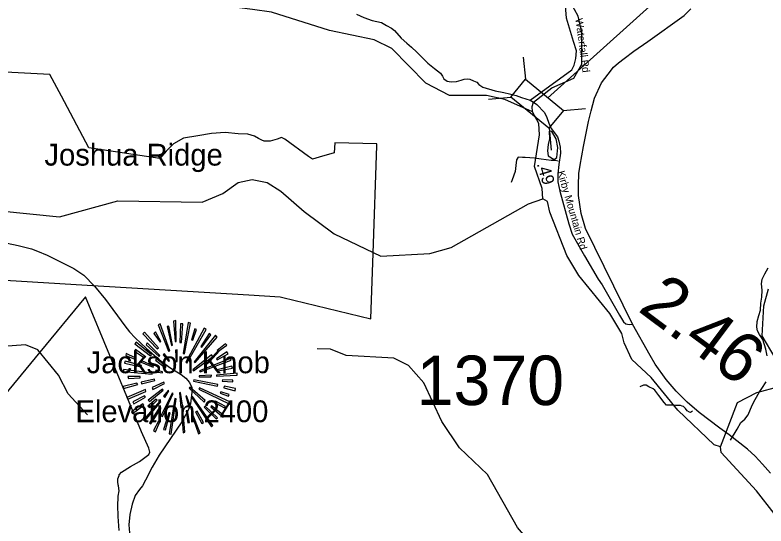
# Model space of a CAD drawing. Extents: x 1159738 to 1321356, y 736314 to 882035.
# Drawn here: x 1226659 to 1234235, y 839468 to 844628 of the extents above; entities that cross this region are included whole.
import ezdxf

# ---------------------------------------------------------------- set-up
doc = ezdxf.new("R2010")
doc.units = 0
for name, color, linetype in [('Exist Boundary Land Use Forest National US Forest Service', 7, 'Continuous'), ('Exist Geographical Mountain Summit CELL', 7, 'Continuous'), ('Exist Geographical Mountain Summit Elevation Number Label', 7, 'Continuous'), ('Exist Geographical Mountain Summit Label', 7, 'Continuous'), ('Exist Hydrographic Creek Single Shore', 7, 'Continuous'), ('Exist Hydrographic Misc Water Feature', 7, 'Continuous'), ('Exist Road Non-System Type 51', 7, 'Continuous'), ('Exist Road Primary US Attributed', 7, 'Continuous'), ('Exist Road Primary US Mileage Hundredths English Label', 7, 'Continuous'), ('Exist Road Primary US UnDivided 4 Lane Attributed', 7, 'Continuous'), ('Exist Road Secondary Mileage Hundredths English Label', 7, 'Continuous'), ('Exist Road Secondary Structure Standard Bridge CELL', 7, 'Continuous'), ('Exist Road Secondary Structure Standard Bridge Number Label', 7, 'Continuous'), ('Exist Road Secondary Type 41 Attributed', 7, 'Continuous'), ('Exist Road Secondary Type 51 Attributed', 7, 'Continuous'), ('Exist Road Secondary Type 51 Label', 7, 'Continuous'), ('Exist Road Secondary Type 51 Number Label', 7, 'Continuous')]:
    doc.layers.add(name, color=color, linetype=linetype)

msp = doc.modelspace()

# ---------------------------------------------------------------- linework, layer by layer
at = {"layer": 'Exist Boundary Land Use Forest National US Forest Service'}
for points in [[(1229234.7, 843355.5), (1229172.7, 843355.5), (1229150.7, 843365.2), (1229115.7, 843380.5), (1229075.7, 843403.5), (1229006.7, 843425.5), (1228910.8, 843428.5), (1228778.7, 843441.5), (1228640.7, 843431.5), (1228503.7, 843408.5), (1228357.7, 843384.5), (1228259.7, 843328.5), (1228185.7, 843252.5), (1228119.8, 843178.5), (1227404.7, 843286.5), (1227127.6, 843808.9), (1227011.7, 844027.5), (1226432.6, 844058.8)], [(1225895.9, 841989), (1227387.6, 841899.4), (1229016.5, 841801.5), (1229334.7, 841782.4), (1229359.5, 841776.4), (1230248.7, 841560.5), (1230272, 842222.4), (1230310.1, 843307.8), (1230310.8, 843325.5), (1229886.7, 843338.5), (1229879.7, 843237.5), (1229728.6, 843191.7), (1229658.8, 843170.5), (1229620.4, 843198.4), (1229379.7, 843374.5), (1229347.7, 843390.5), (1229303.7, 843373.5), (1229234.7, 843355.5)], [(1227710.8, 839423.5), (1227698.7, 839564.4), (1227695.7, 839678.4), (1227699.1, 839755.8), (1227699.7, 839770.5), (1227710.8, 839823.5), (1227702.7, 839874.4), (1227701.4, 839882.3), (1227695.7, 839914.5), (1227696.8, 839944.4), (1227709.4, 839977.3), (1227711.7, 839983.5), (1227733.8, 840011.4), (1227823.8, 840069.4), (1227916.8, 840120.4), (1228010.8, 840190.5), (1228019.7, 840212.4), (1228008.7, 840252.4), (1227936.8, 840418.4), (1227861.7, 840598.5), (1227371.7, 841783.5), (1226909.8, 841224.4), (1226498.6, 840726.8)]]:
    msp.add_lwpolyline(points, dxfattribs=at)
at = {"layer": 'Exist Geographical Mountain Summit CELL'}
for points in [[(1228103.4, 841500.2), (1228208.2, 841232.6), (1228219.8, 841236.8), (1228123.9, 841510.2)], [(1228238.8, 841292.2), (1228248.8, 841295.1), (1228212.6, 841486.9), (1228195.2, 841482.5)], [(1228257.7, 841537.8), (1228273.8, 841329.9), (1228286.6, 841331.5), (1228281, 841542.1)], [(1228321.7, 841321.4), (1228337.4, 841321.4), (1228352, 841510.2), (1228330.2, 841510.2)], [(1228369.6, 841207.8), (1228429.2, 841516), (1228407.3, 841523.2), (1228356.5, 841210.8)], [(1227949.4, 841407.1), (1228093.3, 841257.3), (1228106.6, 841267.4), (1227965.6, 841426)], [(1228059.8, 841412.8), (1228122.3, 841325.7), (1228129.7, 841331.5), (1228076, 841428.9)], [(1228382.6, 841120.6), (1228394.3, 841113.4), (1228588.9, 841451.9), (1228567.2, 841466.7)], [(1228440.6, 841348.8), (1228453.9, 841344.3), (1228491.7, 841451.9), (1228472.8, 841459.1)], [(1228616.7, 841412.8), (1228532.4, 841279.1), (1228544.1, 841274.6), (1228634, 841399.9)], [(1227868.1, 841308.1), (1228026.5, 841186), (1228035.3, 841194.8), (1227882.6, 841325.7)], [(1228466.9, 841126.4), (1228475.7, 841117.8), (1228698, 841374.9), (1228682, 841393.9)], [(1227863.7, 841232.6), (1227966.9, 841167.1), (1227975.7, 841177.5), (1227875.3, 841248.5)], [(1227981.3, 841296.4), (1228112.2, 841180.2), (1228121, 841188.9), (1227993, 841316.9)], [(1228698, 841238.4), (1228705.4, 841228.3), (1228796.9, 841293.5), (1228782.3, 841308.1)], [(1227776.6, 841188.9), (1227866.5, 841154.1), (1227870.9, 841165.8), (1227782.3, 841209.4)], [(1228154.5, 841194.8), (1228209.8, 841129.1), (1228218.2, 841137.9), (1228167.5, 841206.5)], [(1228279.4, 841244.3), (1228285, 841127.9), (1228295.5, 841129.1), (1228295.5, 841245.6)], [(1228453.9, 841046.5), (1228461.1, 841036.4), (1228655.7, 841180.2), (1228642.9, 841197.7)], [(1228698, 841146.9), (1228808.4, 841206.5), (1228796.9, 841226.7), (1228692.4, 841157)], [(1227764.9, 841111.8), (1227930.5, 841074), (1227935, 841087.2), (1227769.4, 841130.7)], [(1227930.5, 841120.6), (1228052.6, 841072.7), (1228057.1, 841081.2), (1227939.3, 841136.8)], [(1228076, 841142.4), (1228176.3, 841066.7), (1228184.8, 841078.4), (1228086.1, 841155.4)], [(1228522, 841034.9), (1228526.5, 841026), (1228839, 841140.8), (1228831.8, 841159.7)], [(1227754.5, 841027.6), (1228042.5, 840999.9), (1228043.8, 841011.6), (1227754.5, 841047.8)], [(1228077.3, 841023.2), (1228145.7, 841014.4), (1228147.3, 841023.2), (1228080.3, 841040.5)], [(1228705.4, 841034.9), (1228852.3, 841061.1), (1228846.4, 841082.8), (1228699.6, 841043.7)], [(1227802.9, 840957.9), (1227921.7, 840963.7), (1227921.7, 840978.1), (1227798.4, 840978.1)], [(1227932.1, 840921.7), (1227936.3, 840902.6), (1228068.8, 840936.1), (1228065.9, 840950.7)], [(1228518, 840984.2), (1228518, 840972.5), (1228638.4, 840972.5), (1228641.3, 840992.6)], [(1228690.8, 840979.7), (1228900.2, 840992.6), (1228901.5, 841011.6), (1228692.4, 840992.6)], [(1228750.4, 840931.8), (1228856.5, 840922.8), (1228856.5, 840940.3), (1228752, 840944.6)], [(1227748.9, 840876.5), (1227754.5, 840856), (1227898.7, 840898.3), (1227889.8, 840911.3)], [(1228042.5, 840864.8), (1228051.3, 840845.9), (1228166.2, 840906.8), (1228161.9, 840920.1)], [(1228414.8, 840860.5), (1228568.8, 840719.4), (1228578.8, 840736.8), (1228422, 840869.3)], [(1228459.5, 840928.9), (1228702.5, 840881), (1228706.8, 840898.3), (1228464, 840943.3)], [(1228766.6, 840863.2), (1228879.7, 840834.2), (1228882.6, 840856), (1228770.6, 840881)], [(1227788, 840765.8), (1227798.4, 840747.2), (1227980, 840827), (1227974.1, 840845.9)], [(1228003.1, 840739.9), (1228014.8, 840725.1), (1228152.9, 840838.7), (1228145.7, 840848.8)], [(1228129.7, 840580), (1228147.3, 840572.8), (1228253.3, 840806.5), (1228243.2, 840809.7)], [(1228157.4, 840777.5), (1228170.3, 840765.8), (1228211, 840831.3), (1228203.7, 840837.1)], [(1228317.2, 840814), (1228333.1, 840665.8), (1228350.7, 840667), (1228330.2, 840816.9)], [(1228514.8, 840850.4), (1228827.5, 840697.6), (1228834.7, 840719.4), (1228520.9, 840861.9)], [(1228728.6, 840809.7), (1228812.9, 840777.5), (1228820.1, 840795.1), (1228734.4, 840822.5)], [(1227858, 840702), (1227974.1, 840768.9), (1227965.6, 840783.4), (1227849.2, 840722.2)], [(1227956.8, 840540.6), (1227968.3, 840530.5), (1228131.3, 840721), (1228119.6, 840729.4)], [(1228018, 840665.8), (1228094.9, 840738.3), (1228081.6, 840747.2), (1228000.2, 840678.7)], [(1228215.4, 840398.3), (1228234.3, 840393.8), (1228285, 840751.2), (1228272.2, 840754.4)], [(1228381.3, 840779.1), (1228416.1, 840659.8), (1228432.1, 840667), (1228389.8, 840783.4)], [(1228439.3, 840770.1), (1228641.3, 840470.9), (1228655.7, 840482.4), (1228449.4, 840774.6)], [(1228671.9, 840713.7), (1228772.2, 840661.4), (1228782.3, 840675.9), (1228680.7, 840729.4)], [(1227833.1, 840619.1), (1227844.7, 840603), (1227958.2, 840687.5), (1227947.8, 840700.4)], [(1228116.7, 840665.8), (1228016.4, 840508.7), (1228029.2, 840498.6), (1228132.7, 840656.9)], [(1228568.8, 840667), (1228689.2, 840550.7), (1228702.5, 840561.1), (1228577.6, 840677.1)], [(1228635.6, 840669.9), (1228757.6, 840566.7), (1228770.6, 840581.3), (1228642.9, 840680.3)], [(1228176.3, 840439), (1228224.2, 840610.3), (1228209.8, 840611.9), (1228158.7, 840443)], [(1228341.9, 840580), (1228356.5, 840410), (1228372.5, 840414), (1228359.2, 840580)], [(1228420.4, 840513), (1228398.6, 840632.4), (1228385.5, 840632.4), (1228403.1, 840508.7)], [(1228439.3, 840598.9), (1228509.2, 840399.6), (1228526.5, 840406.8), (1228451, 840601.8)], [(1228481.3, 840622), (1228545.4, 840504.2), (1228561.5, 840513), (1228496.2, 840627.9)], [(1228057.1, 840431.6), (1228076, 840420.1), (1228119.6, 840518.8), (1228106.6, 840527.6)]]:
    msp.add_lwpolyline(points, close=True, dxfattribs=at)
at = {"layer": 'Exist Hydrographic Creek Single Shore'}
for points in [[(1231879.7, 843651.3), (1231599.7, 843775.1), (1231416.7, 843814.8), (1231041.8, 843815.8), (1230803.7, 843938.7), (1230461.7, 844290.2), (1230280.7, 844375.9), (1229832.7, 844470.3), (1229248.1, 844656.2), (1229054.7, 844682.8), (1228738.7, 844725.2), (1228087.7, 844715.2), (1227906.6, 844787.8), (1227750.7, 844899.3), (1227510.1, 844994.5)], [(1231879.7, 843651.3), (1231877.3, 843703.3), (1231891.3, 843747.9), (1232074.9, 843892.9)], [(1231982.8, 842772.7), (1231976.8, 842874.6), (1231898.8, 843099.4), (1231948.7, 843416.8), (1231943.8, 843531.8), (1231879.7, 843651.3)], [(1233776.9, 840268.3), (1233710.8, 840286), (1233344.8, 840638), (1233077.8, 840968.3), (1232882.8, 841149.5), (1232803.8, 841318.5), (1232780.8, 841410.9), (1232660.8, 841613.5), (1232345.8, 841997.3), (1232225.7, 842200), (1232053.8, 842636.7), (1232031.8, 842745.5), (1231982.8, 842772.7)], [(1234413.8, 841017.1), (1234197.8, 841389), (1234213.8, 841690.7), (1234260.8, 841863.8)], [(1233776.9, 840268.3), (1233946.8, 840714.6), (1234141.8, 840815.7), (1234368.8, 840876.9)], [(1234650.9, 838911.4), (1234627.9, 838977.6), (1234498.8, 839131.2), (1234394.9, 839317.1), (1234366.9, 839511.3), (1234318.8, 839594.3), (1234140.8, 839824.4), (1233783.8, 840209), (1233776.9, 840268.3)]]:
    msp.add_lwpolyline(points, dxfattribs=at)
at = {"layer": 'Exist Hydrographic Misc Water Feature'}
for points in [[(1232074.9, 843892.9), (1232297.7, 843990.8), (1232375.7, 844130.5), (1232375.7, 844455.4), (1232338.7, 844617), (1232266.7, 844749.8)], [(1232049, 843453.3), (1232050.4, 843377.3), (1232036.1, 843321.3), (1232031.8, 843255.3), (1232036.1, 843206.6), (1232097.7, 843167.9), (1232125, 843189.4), (1232133.6, 843289.8), (1232119.2, 843377.3), (1232076.2, 843451.8), (1232049, 843453.3)], [(1226508.7, 842649.3), (1227107.7, 842591.4), (1227695.7, 842750.3), (1228545.7, 842736.5), (1228756.7, 842824.2), (1228909.7, 842936.1), (1229051.7, 842966), (1229201.7, 842936.8), (1229340.8, 842848.6), (1229577.7, 842643.6), (1229879.7, 842417.7), (1230349.7, 842191.6), (1230842.8, 842217.9), (1231060.7, 842279.1), (1231838.8, 842719.8), (1231982.8, 842772.7)], [(1226516.7, 842338.3), (1226691.7, 842301.5), (1226825.7, 842266.4), (1226887.7, 842244.8), (1226982.7, 842202.3), (1227177.7, 842103.6), (1227253.7, 842068.8), (1227353.7, 842002.1), (1227461.8, 841890.1), (1227570.7, 841754.4), (1227765.8, 841488.3), (1227815.7, 841427.6), (1227871.8, 841366.8), (1227985.8, 841259.1), (1228117.7, 841144.3), (1228221.8, 841069.5), (1228335.7, 840996.3), (1228383.8, 840960.1), (1228420.8, 840917.8), (1228441.7, 840864.8), (1228443.8, 840820.3), (1228429.7, 840702.8), (1228420.8, 840667.8), (1228399.8, 840622.8), (1228341.7, 840520.8), (1228112.8, 840183.1), (1228043.8, 840060.9), (1227976.8, 839929.3), (1227944.8, 839873.3), (1227913.8, 839834.9), (1227872.8, 839776.8), (1227839.8, 839688.5), (1227816.8, 839584.4), (1227807.8, 839479), (1227812.8, 839400.5)], [(1227389.8, 840589.8), (1227194.7, 840803.9), (1227099.7, 840989.5), (1226889.8, 841246.6), (1226765.7, 841298.2), (1226540.7, 841279.8), (1226181.7, 841296.8), (1225592.7, 841403.8), (1225208.7, 841362.3), (1224752.7, 841158), (1223980.7, 840963.4)], [(1234650.9, 838911.4), (1234608.9, 838886), (1233868.8, 838956.6), (1233600.8, 838919.4), (1233423.9, 838857.3), (1233031.9, 838825.7), (1232660.9, 838669), (1232564.4, 838680.6), (1232336.9, 838744.4), (1231729.8, 839452.5), (1231426.9, 839987), (1231141.8, 840258.7), (1230965.8, 840521.5), (1230783.8, 840912.5), (1230629.8, 841089.6), (1230481.8, 841161.5), (1229998.8, 841190.9), (1229841.8, 841253.1), (1229708.7, 841255.8)]]:
    msp.add_lwpolyline(points, dxfattribs=at)
at = {"layer": 'Exist Road Non-System Type 51'}
for points in [[(1231779, 843190), (1231734.3, 843191.6), (1231718.2, 843166.2), (1231712.8, 843109.8), (1231704.8, 843048.1), (1231673.9, 842963.6), (1231664.6, 842936.8)], [(1232138.5, 843152.4), (1232109.6, 843158.1), (1232066.7, 843159.4), (1231967.5, 843171.5), (1231899.1, 843182.3), (1231805.3, 843189), (1231779, 843190)], [(1234245.5, 841186.4), (1234232.9, 841252.6), (1234202.5, 841352.8), (1234168.6, 841401.1), (1234148.9, 841438.7), (1234141.7, 841476.3), (1234147.1, 841531.7), (1234163.2, 841594.4), (1234181.1, 841646.2), (1234182.8, 841718.5), (1234191.8, 841777.5), (1234195.4, 841849.1), (1234190, 841913.5), (1234197.1, 841960.1), (1234222.2, 842013.7), (1234257.9, 842074.6)], [(1233494.3, 840626.4), (1233484.6, 840619.1), (1233474.9, 840615.5), (1233462.7, 840616.7), (1233440.8, 840630), (1233423.8, 840655.6), (1233404.4, 840673.8), (1233389.8, 840678.7), (1233371.6, 840683.6), (1233347.3, 840683.6), (1233320.5, 840686), (1233293.8, 840687.2), (1233268.3, 840689.6), (1233250, 840688.4), (1233230.6, 840689.6), (1233206.3, 840714), (1233155.2, 840786.9), (1233113.9, 840839.2), (1233096.9, 840853.8), (1233053.1, 840874.5), (1233025.2, 840889.1), (1233000.9, 840889.1), (1232960.8, 840874.5)], [(1233877.1, 840335.6), (1233943.3, 840444.8), (1233982.6, 840512.8), (1234020.2, 840545), (1234054.1, 840589.7), (1234097.1, 840688.1), (1234127.4, 840745.4), (1234170.4, 840824.1), (1234191.8, 840856.3), (1234236.5, 840924.3)]]:
    msp.add_lwpolyline(points, dxfattribs=at)
at = {"layer": 'Exist Road Primary US Attributed'}
msp.add_lwpolyline([(1232887.7, 841507.4), (1232414.7, 842470.6), (1232370.4, 842625), (1232344.8, 842803.9), (1232343.6, 842908.6), (1232347, 843027.4), (1232360.3, 843113), (1232394.7, 843300.7), (1232445.7, 843552.8), (1232470.1, 843660.5), (1232504.5, 843789.4), (1232575.6, 843941.5), (1232641.5, 844030.7), (1232695.8, 844100.7), (1232746.9, 844146.2), (1232803.5, 844189.5), (1232903.4, 844262.8), (1233044.4, 844361.7), (1233410, 844622.7), (1233475.5, 844689.3)], dxfattribs=at)
at = {"layer": 'Exist Road Primary US UnDivided 4 Lane Attributed'}
for points in [[(1233861.8, 840388), (1233769.3, 840455.8), (1233561.1, 840614.6), (1233438.3, 840719.9), (1233328.6, 840828.7), (1233228.1, 840946.8), (1233115.6, 841101.5), (1233065.4, 841190.9), (1232887.7, 841507.4)], [(1234280.2, 840002.4), (1234201.2, 840092.5), (1234126.7, 840172.7), (1234047.7, 840242.9), (1233861.8, 840388)]]:
    msp.add_lwpolyline(points, dxfattribs=at)
at = {"layer": 'Exist Road Secondary Structure Standard Bridge CELL'}
for p, q in [((1231786.8, 844203.8), (1231808.5, 843978.5)), ((1231435.8, 843778.2), (1231661.1, 843799.8)), ((1232190.2, 843662.2), (1232415.6, 843683.9)), ((1232046.2, 843487.6), (1232067.8, 843262.3))]:
    msp.add_line(p, q, dxfattribs=at)
msp.add_lwpolyline([(1231808.5, 843978.5), (1232190.9, 843663.1), (1232043.6, 843484.4), (1231661.1, 843799.8)], close=True, dxfattribs=at)
at = {"layer": 'Exist Road Secondary Structure Standard Bridge Number Label'}
msp.add_line((1232032.1, 843786.6), (1235979.2, 847357.7), dxfattribs=at)
at = {"layer": 'Exist Road Secondary Type 41 Attributed'}
msp.add_lwpolyline([(1231854.8, 843769.2), (1232277.1, 844074.7), (1232300.9, 844120.7), (1232316.7, 844189), (1232323.1, 844266.8), (1232294.5, 844358.8), (1232221.6, 844597), (1232210.4, 844763.9)], dxfattribs=at)
at = {"layer": 'Exist Road Secondary Type 51 Attributed'}
for points in [[(1230102.7, 844636.1), (1230179.1, 844603.9), (1230260.8, 844573), (1230307.8, 844561), (1230357.3, 844551.6), (1230405.6, 844520.7), (1230457.9, 844495.2), (1230489.1, 844472), (1230556.2, 844392.8), (1230611.1, 844343.2), (1230658, 844301.6), (1230714.3, 844253.3), (1230770.6, 844197), (1230822.9, 844140.7), (1230892.6, 844088.4), (1230950.2, 844040.1), (1230973, 844010.6), (1230985.1, 843982.4), (1231018.6, 843960.9), (1231059.4, 843953.3), (1231111.6, 843956), (1231158.5, 843969.4), (1231190.7, 843981.5), (1231218.9, 843982.9), (1231248.3, 843980.2), (1231285.9, 843964.1), (1231318, 843949.3), (1231338.2, 843925.2), (1231377, 843898.3), (1231501.7, 843863.5), (1231589.6, 843844.3), (1231649.1, 843831.3), (1231713.5, 843813.8), (1231768.4, 843796.4), (1231854.8, 843769.2)], [(1231854.8, 843769.2), (1231891.3, 843747.9)], [(1231891.3, 843747.9), (1231923.3, 843724.3), (1231999.5, 843642), (1232023.7, 843591.9), (1232043, 843537.1), (1232068.8, 843480.6), (1232130.1, 843398.3), (1232146.2, 843353.1), (1232157.4, 843294.4), (1232162.3, 843231.5), (1232144.5, 843118.5), (1232136.4, 843024.9), (1232136.4, 842944.3), (1232155.8, 842850.7), (1232246.1, 842518.2), (1232278.9, 842414.7), (1232404.9, 842194.7), (1232542.7, 841961.1), (1232582.9, 841904.7), (1232758.5, 841596.2), (1232798.7, 841529.2), (1232821.2, 841510.9)], [(1232821.2, 841510.9), (1232838.6, 841504.8), (1232856.3, 841501), (1232887.7, 841507.4)]]:
    msp.add_lwpolyline(points, dxfattribs=at)

# ---------------------------------------------------------------- texts
at = {"layer": 'Exist Geographical Mountain Summit Elevation Number Label'}
msp.add_text('Elevation 2400', height=220, dxfattribs=at).set_placement((1227268.9, 840516))
at = {"layer": 'Exist Geographical Mountain Summit Label'}
for s, p in [('Joshua Ridge', (1226956.2, 843107.2)), ('Jackson Knob', (1227382.1, 841010.6))]:
    msp.add_text(s, height=220, dxfattribs=at).set_placement(p)
at = {"layer": 'Exist Road Primary US Mileage Hundredths English Label'}
msp.add_text('2.46', height=500, rotation=323.2616, dxfattribs=at).set_placement((1232931.3, 841646.2))
at = {"layer": 'Exist Road Secondary Mileage Hundredths English Label'}
msp.add_text('.49', height=125, rotation=286.68767, dxfattribs=at).set_placement((1231921.4, 843124.1))
at = {"layer": 'Exist Road Secondary Type 51 Label'}
for s, rotation, p in [('Waterfall Rd', 277.58331, (1232311.7, 844590.2)), ('Kirby Mountain Rd', 286.24019, (1232129.8, 843042.9))]:
    msp.add_text(s, height=75, rotation=rotation, dxfattribs=at).set_placement(p)
at = {"layer": 'Exist Road Secondary Type 51 Number Label'}
msp.add_text('1370', height=500, dxfattribs=at).set_placement((1230710.5, 840688.9))

doc.saveas('drawing.dxf')
